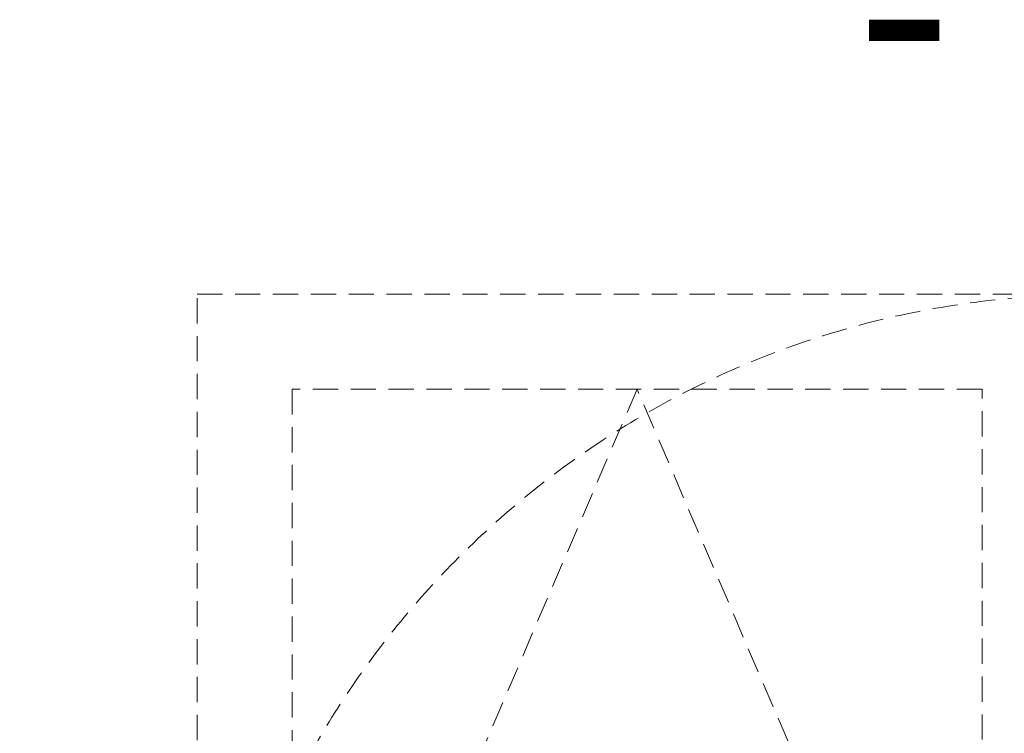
# Model space of a CAD drawing. Header units: millimetres. Extents: x 3652085 to 3778338, y -303702 to -273644.
# Tile 354 of 588: x 3709829 to 3710804, y -275943 to -275237. Entities that reach past the tile are written whole.
import ezdxf

# ---------------------------------------------------------------- set-up
doc = ezdxf.new("R2010")
doc.units = ezdxf.units.MM
doc.linetypes.add('DASHED', pattern=[0.75, 0.5, -0.25])
doc.linetypes.add('HIDDEN', pattern=[0.375, 0.25, -0.125])
doc.layers.add('SECTION-SYMBOL-01    (HAUSART)', color=80, linetype='Continuous', lineweight=5)
doc.layers.add('SYMBOL-DETAIL    (HAUSART)', color=2, linetype='Continuous', lineweight=5)

# ---------------------------------------------------------------- blocks, each defined once
blk = doc.blocks.new('F_042')
at = {"linetype": 'DASHED', "lineweight": 5, "ltscale": 50}
blk.add_arc((-0.01, 0), 885.02, 359.65246, 89.40642, dxfattribs=at)

msp = doc.modelspace()

# ---------------------------------------------------------------- linework, layer by layer
at = {"linetype": 'DASHED', "lineweight": 5, "ltscale": 50}
for points in [[(3710005.06, -276400.05), (3710005.06, -275508.69), (3710882.38, -275508.69)], [(3710782.06, -276399.55), (3710782.06, -275602.69), (3710099.06, -275602.69), (3710099.06, -276399.55)], [(3710782.06, -276399.55), (3710440.56, -275602.69), (3710099.06, -276399.55)]]:
    msp.add_lwpolyline(points, dxfattribs=at)
at = {"layer": 'SECTION-SYMBOL-01    (HAUSART)', "linetype": 'HIDDEN', "ltscale": 200}
msp.add_lwpolyline([(3710739.64, -277064.59, 0, 0, 0), (3710739.64, -275247.49, 21.19, 21.19, 0), (3710670.13, -275247.49, 0, 0, 0)], format="xyseb", dxfattribs=at)
at = {"layer": 'SYMBOL-DETAIL    (HAUSART)', "color": 171, "ltscale": 0.5}
msp.add_lwpolyline([(3708852.39, -275404.66, 12, 12, 0), (3708732.72, -275404.66, 0, 0, 0), (3710071.45, -275404.66, 0, 0, 0), (3710098.26, -275493.03, 0, 0, 0), (3710121.84, -275316.29, 0, 0, 0), (3710145.19, -275404.66, 0, 0, 0), (3711487.39, -275404.66, 12, 12, 0), (3711367.71, -275404.66, 0, 0, 0)], format="xyseb", dxfattribs=at)

# ---------------------------------------------------------------- block references
at = {"linetype": 'DASHED', "lineweight": 5, "ltscale": 0.5, "xscale": -1}
msp.add_blockref('F_042', (3710890.55, -276394.18), dxfattribs=at)

doc.saveas('drawing.dxf')
